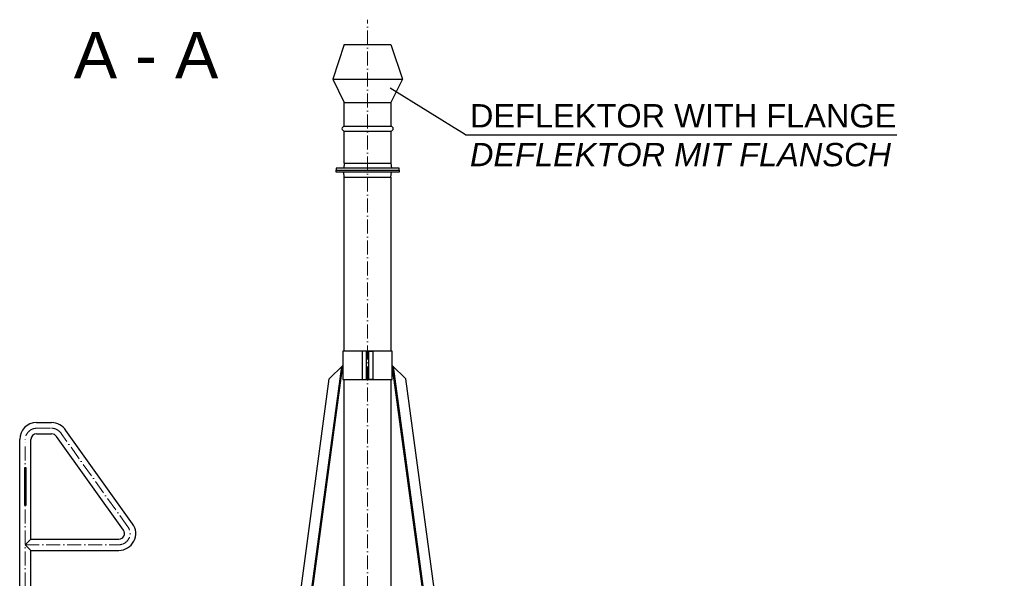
# Model space of a CAD drawing. Header units: millimetres. Extents: x -48448 to 452754, y -13941 to 17062.
# Tile 271 of 458: x 12990 to 17218, y 5608 to 8006. Entities that reach past the tile are written whole.
import ezdxf

# ---------------------------------------------------------------- set-up
doc = ezdxf.new("R2010")
doc.units = ezdxf.units.MM
doc.linetypes.add('ACAD_ISO10W100', pattern=[18, 12, -3, 0, -3])
doc.layers.add('Beschriftung', color=7, linetype='Continuous')
doc.styles.add('LBB3.5M1000', font='isocp.shx', dxfattribs={"height": 3.5})

msp = doc.modelspace()

# ---------------------------------------------------------------- linework, layer by layer
at = {"linetype": 'ACAD_ISO10W100', "lineweight": 18, "ltscale": 5}
for p, q in [((14483.883, 4114.939), (14483.883, 8005.965)), ((14483.883, 4114.939), (14483.883, 8005.965)), ((13062.183, 6252.086), (13126.999, 6252.086)), ((13454.86, 5828.497), (13168.049, 6229.237)), ((13013.883, 4492.081), (13013.883, 6203.786)), ((13013.883, 5752.086), (13415.583, 5752.086))]:
    msp.add_line(p, q, dxfattribs=at)
for p, q in [((14383.883, 7900.086), (14333.883, 7750.086)), ((14383.883, 7900.086), (14583.883, 7900.086)), ((14583.883, 7900.086), (14633.883, 7750.086)), ((14333.883, 7750.086), (14633.883, 7750.086)), ((14333.883, 7750.086), (14383.883, 7650.086)), ((14633.883, 7750.086), (14583.883, 7650.086)), ((14383.883, 7650.086), (14583.883, 7650.086)), ((14383.883, 7548.177), (14383.883, 7650.086)), ((14583.883, 7650.086), (14583.883, 7548.177)), ((14383.883, 7390.086), (14383.883, 7528.177)), ((14583.883, 7528.177), (14583.883, 7390.086)), ((14383.883, 7390.086), (14381.383, 7368.086)), ((14383.883, 7390.086), (14583.883, 7390.086)), ((14583.883, 7390.086), (14586.383, 7368.086)), ((14383.883, 7330.086), (14381.383, 7352.086)), ((14383.883, 7330.086), (14583.883, 7330.086)), ((14383.883, 6582.432), (14383.883, 7330.086)), ((14583.883, 7330.086), (14586.383, 7352.086)), ((14583.883, 7330.086), (14583.883, 6582.432)), ((14179.847, 5087.086), (14373.103, 6517.419)), ((14183.883, 5087.086), (14377.77, 6522.086)), ((14377.77, 6522.086), (14319.434, 6463.75)), ((14783.883, 5087.086), (14589.996, 6522.086)), ((14589.996, 6522.086), (14648.332, 6463.75)), ((14787.919, 5087.086), (14594.663, 6517.419)), ((14134.333, 5093.781), (14319.434, 6463.75)), ((14383.883, 5090.086), (14383.883, 6461.741)), ((14583.883, 6461.741), (14583.883, 5090.086)), ((14833.433, 5093.781), (14648.332, 6463.75)), ((13062.183, 6276.393), (13126.902, 6276.393)), ((13062.183, 6228.093), (13126.902, 6228.093)), ((13435.223, 5814.439), (13147.427, 6216.669)), ((13474.495, 5842.557), (13188.477, 6242.12)), ((12989.733, 4506.586), (12989.733, 6203.943)), ((13038.033, 5776.236), (13038.033, 6203.943)), ((13038.033, 5776.236), (13013.883, 5752.086)), ((13013.883, 5752.086), (13038.033, 5727.936)), ((13038.033, 5776.236), (13415.583, 5776.236)), ((13038.033, 5727.936), (13415.583, 5727.936)), ((13038.033, 5126.236), (13038.033, 5727.936))]:
    msp.add_line(p, q)
for points in [[(14583.883, 7548.177), (14383.883, 7548.177)], [(14383.883, 7528.177), (14583.883, 7528.177)]]:
    msp.add_lwpolyline(points)
for points in [[(14348.883, 7360.086), (14618.883, 7360.086), (14618.883, 7368.086), (14348.883, 7368.086)], [(14348.883, 7360.086), (14618.883, 7360.086), (14618.883, 7352.086), (14348.883, 7352.086)], [(14377.77, 6461.741), (14589.996, 6461.741), (14589.996, 6582.432), (14377.77, 6582.432)], [(14479.226, 6582.432), (14461.022, 6582.432), (14461.022, 6461.741), (14479.226, 6461.741)], [(14488.54, 6582.432), (14506.744, 6582.432), (14506.744, 6461.741), (14488.54, 6461.741)], [(13010.883, 5922.086), (13016.883, 5922.086), (13016.883, 6082.086), (13010.883, 6082.086)]]:
    msp.add_lwpolyline(points, close=True)
for centre, radius, start, end in [((14383.883, 7538.177), 10, 90, 270), ((14583.883, 7538.177), 10, 270, 90), ((13062.183, 6203.943), 72.45, 90, 180), ((13126.902, 6203.943), 72.45, 31.798913, 90), ((13062.183, 6203.943), 24.15, 90, 180), ((13126.902, 6203.943), 24.15, 31.798913, 90), ((13415.583, 5800.386), 72.45, 270, 35.596107), ((13415.583, 5800.386), 24.15, 270, 35.583824)]:
    msp.add_arc(centre, radius, start, end)
for centre, start, end in [((13062.183, 6203.786), 90, 180), ((13126.999, 6203.786), 31.798913, 90), ((13415.583, 5800.386), 270, 35.591366)]:
    msp.add_arc(centre, 48.3, start, end, dxfattribs=at)

# ---------------------------------------------------------------- texts
at = {"layer": 'Beschriftung', "color": 0, "insert": (13222.055, 7953.721), "char_height": 200, "width": 665.34341, "attachment_point": 1, "style": 'LBB3.5M1000'}
msp.add_mtext('{\\fArial|b0|i0|c0|p34;A - A}', dxfattribs=at)
at = {"layer": 'Beschriftung', "insert": (14923.432, 7643.584), "char_height": 100, "width": 2244.91528, "attachment_point": 1, "style": 'LBB3.5M1000', "bg_fill": 2}
msp.add_mtext('{\\fArial|b0|i0|c0|p34;DEFLEKTOR WITH FLANGE\\P\\fArial|b0|i1|c0|p34;DEFLEKTOR MIT FLANSCH}', dxfattribs=at)

# ---------------------------------------------------------------- next in the draw order: linework, layer by layer
at = {"layer": 'Beschriftung', "linetype": 'Continuous', "ltscale": 10}
for q in [(14580.371, 7711.425), (16757.267, 7512.3)]:
    msp.add_line((14904.384, 7512.3), q, dxfattribs=at)

doc.saveas('drawing.dxf')
